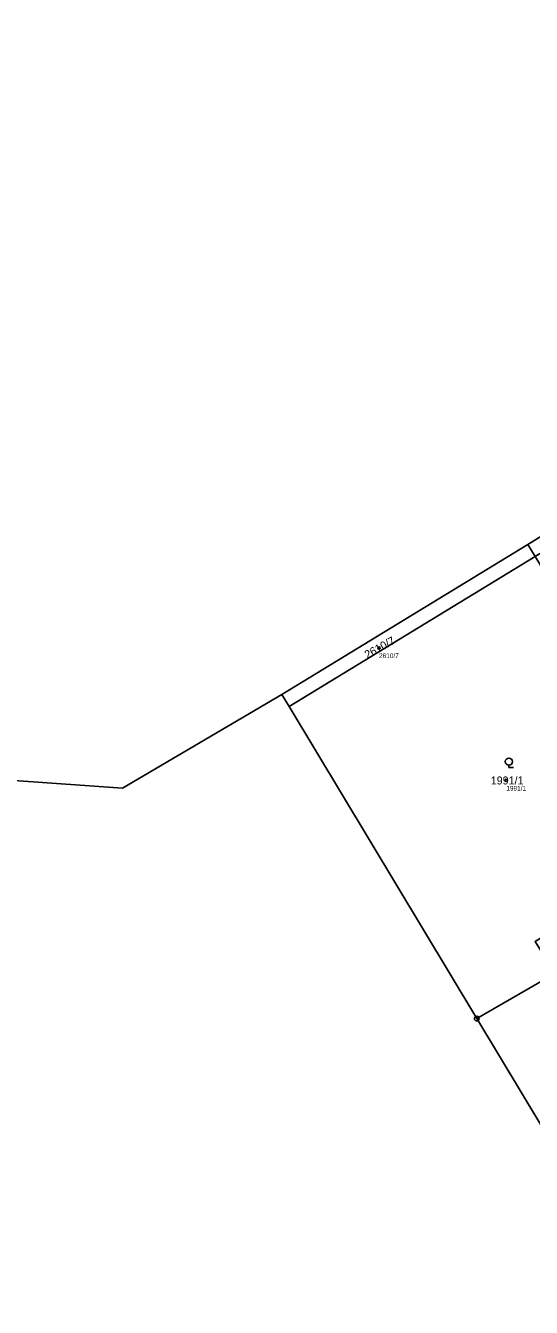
# Model space of a CAD drawing. Extents: x -751550 to -746116, y -1055108 to -1050700.
# Drawn here: x -748553.4 to -748445.8, y -1052738.9 to -1052466.6 of the extents above; entities that cross this region are included whole.
import ezdxf

# ---------------------------------------------------------------- set-up
doc = ezdxf.new("R2010")
doc.units = 0
for name, color, linetype in [('Definiční body', 7, 'Continuous'), ('Hranice parcel', 7, 'Continuous'), ('Parcelní čísla', 7, 'Continuous'), ('Polygon ku', 7, 'Continuous'), ('Polygon parcely', 7, 'Continuous'), ('Značky bodu BP', 7, 'Continuous'), ('Značky kultur', 7, 'Continuous')]:
    doc.layers.add(name, color=color, linetype=linetype)

msp = doc.modelspace()

# ---------------------------------------------------------------- linework, layer by layer
at = {"layer": 'Definiční body'}
for centre in [(-748478.24, -1052598.84), (-748451.17, -1052627)]:
    msp.add_circle(centre, 0.25, dxfattribs=at)
at = {"layer": 'Hranice parcel'}
for p, q in [((-748446.62, -1052576.85), (-748498.87, -1052608.76)), ((-748445.06, -1052579.41), (-748446.62, -1052576.85)), ((-748445.06, -1052579.41), (-748497.33, -1052611.31)), ((-748498.87, -1052608.76), (-748497.33, -1052611.31)), ((-748497.33, -1052611.31), (-748457.44, -1052677.59)), ((-748457.44, -1052677.59), (-748440.84, -1052667.98)), ((-748437.96, -1052709.96), (-748457.44, -1052677.59))]:
    msp.add_line(p, q, dxfattribs=at)
for points in [[(-748425.07, -1052562.22), (-748430.33, -1052566.9), (-748446.62, -1052576.85)], [(-748498.87, -1052608.76), (-748532.8, -1052628.67), (-748603.9, -1052623.58), (-748660.06, -1052612.86), (-748711.1, -1052633.41), (-748752.15, -1052640.15), (-748782.37, -1052647.49), (-748815.61, -1052666.45), (-748840.34, -1052686.94)]]:
    msp.add_lwpolyline(points, dxfattribs=at)
at = {"layer": 'Polygon ku'}
msp.add_lwpolyline([(-748018.47, -1052329.84), (-748019.01, -1052330.49), (-748023.92, -1052336.35), (-748045.98, -1052362.66), (-748106.68, -1052431.48), (-748153.07, -1052444.98), (-748207.41, -1052459.06), (-748251.54, -1052468.53), (-748292.82, -1052466.95), (-748293.56, -1052466.92), (-748314.88, -1052480.81), (-748336.44, -1052494.86), (-748358.16, -1052509.02), (-748378.94, -1052522.56), (-748384.76, -1052526.36), (-748390.8, -1052531.74), (-748401.97, -1052541.67), (-748413.24, -1052551.69), (-748425.07, -1052562.22), (-748430.33, -1052566.9), (-748446.62, -1052576.85), (-748498.87, -1052608.76), (-748532.8, -1052628.67), (-748603.9, -1052623.58)], dxfattribs=at)
at = {"layer": 'Polygon parcely'}
for points in [[(-748430.33, -1052566.9), (-748446.62, -1052576.85), (-748445.06, -1052579.41), (-748423, -1052565.74), (-748425.07, -1052562.22)], [(-748446.62, -1052576.85), (-748498.87, -1052608.76), (-748497.33, -1052611.31), (-748445.06, -1052579.41)], [(-748441.14, -1052667.5), (-748445.05, -1052661.18), (-748439.95, -1052658.02), (-748408.86, -1052638.77), (-748445.06, -1052579.41), (-748497.33, -1052611.31), (-748457.44, -1052677.59), (-748440.84, -1052667.98)], [(-748415.37, -1052688.87), (-748415.23, -1052687.59), (-748415.64, -1052686.36), (-748425.9, -1052669.31), (-748427.47, -1052666.76), (-748429.07, -1052665.05), (-748431.2, -1052664.08), (-748433.54, -1052664), (-748435.74, -1052664.82), (-748440.84, -1052667.98), (-748457.44, -1052677.59), (-748437.96, -1052709.96), (-748416.56, -1052698.39), (-748419.9, -1052692.21), (-748417.11, -1052690.7), (-748416.04, -1052689.98)]]:
    msp.add_lwpolyline(points, close=True, dxfattribs=at)
msp.add_lwpolyline([(-748210.13, -1052662.65), (-748232.32, -1052668.66), (-748240.5, -1052672.89), (-748245.06, -1052670.47), (-748255.16, -1052665.84), (-748260.21, -1052663.53), (-748281.04, -1052664.22), (-748289.28, -1052667.5), (-748302.47, -1052674.7), (-748314.97, -1052681.52), (-748342.74, -1052696.68), (-748365.74, -1052709.31), (-748392.98, -1052724.04), (-748420.52, -1052738.94), (-748437.96, -1052709.96), (-748457.44, -1052677.59), (-748497.33, -1052611.31), (-748498.87, -1052608.76), (-748532.8, -1052628.67), (-748603.9, -1052623.58)], dxfattribs=at)
at = {"layer": 'Značky bodu BP'}
for radius in [0.5, 0.0303]:
    msp.add_circle((-748457.44, -1052677.59), radius, dxfattribs=at)
at = {"layer": 'Značky kultur'}
for p, q in [((-748450.63, -1052623.76), (-748450.63, -1052624.26)), ((-748450.63, -1052624.26), (-748449.63, -1052624.26))]:
    msp.add_line(p, q, dxfattribs=at)
msp.add_circle((-748450.63, -1052623.01), 0.75, dxfattribs=at)

# ---------------------------------------------------------------- texts
at = {"layer": 'Definiční body'}
for s, p in [('2610/7', (-748478.24, -1052601)), ('1991/1', (-748451.17, -1052629.16))]:
    msp.add_text(s, height=1, dxfattribs=at).set_placement(p)
at = {"layer": 'Parcelní čísla'}
msp.add_text('2610/7', height=1.7, rotation=29, dxfattribs=at).set_placement((-748480.72, -1052601.19))
msp.add_text('1991/1', height=1.7, dxfattribs=at).set_placement((-748454.47, -1052627.85))

doc.saveas('drawing.dxf')
